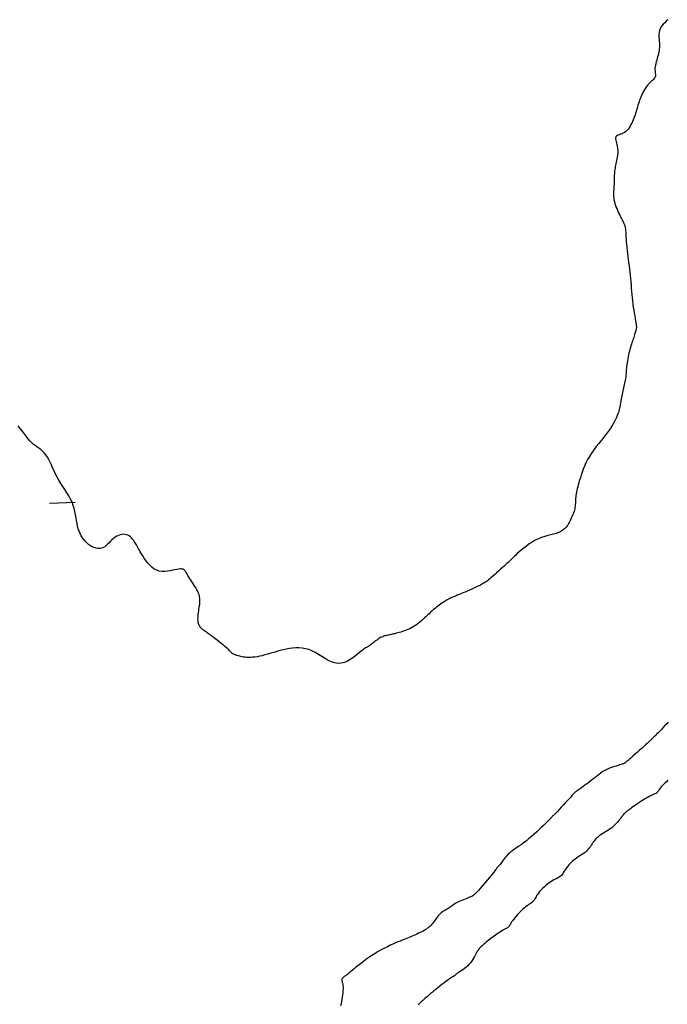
# Model space of a CAD drawing. Header units: millimetres. Extents: x 32690613 to 32693367, y 5343692 to 5344708.
# Tile 499 of 656: x 32692286 to 32692311, y 5344369 to 5344408. Entities that reach past the tile are written whole.
import ezdxf

# ---------------------------------------------------------------- set-up
doc = ezdxf.new("R2010")
doc.units = ezdxf.units.MM
doc.header["$LTSCALE"] = 20
for name, color, linetype in [('02-DGM_HL_493.00', 102, 'Continuous'), ('02-DGM_HL_493.50', 112, 'Continuous'), ('02-DGM_HL_494.00', 122, 'Continuous')]:
    doc.layers.add(name, color=color, linetype=linetype)

msp = doc.modelspace()

# ---------------------------------------------------------------- linework, layer by layer
at = {"layer": '02-DGM_HL_493.00', "elevation": 493, "flags": 128}
for points in [[(32692310.909, 5344407.711), (32692310.847, 5344407.652), (32692310.786, 5344407.593), (32692310.73, 5344407.534), (32692310.679, 5344407.475), (32692310.636, 5344407.415), (32692310.602, 5344407.352), (32692310.578, 5344407.287), (32692310.564, 5344407.22), (32692310.558, 5344407.152), (32692310.557, 5344407.083), (32692310.56, 5344407.014), (32692310.566, 5344406.945), (32692310.572, 5344406.878), (32692310.578, 5344406.813), (32692310.581, 5344406.75), (32692310.581, 5344406.689), (32692310.578, 5344406.629), (32692310.573, 5344406.57), (32692310.566, 5344406.511), (32692310.555, 5344406.452), (32692310.543, 5344406.392), (32692310.528, 5344406.329), (32692310.51, 5344406.265), (32692310.492, 5344406.199), (32692310.472, 5344406.133), (32692310.454, 5344406.066), (32692310.437, 5344406.001), (32692310.423, 5344405.937), (32692310.412, 5344405.875), (32692310.405, 5344405.816), (32692310.404, 5344405.761), (32692310.407, 5344405.71), (32692310.412, 5344405.663), (32692310.417, 5344405.619), (32692310.422, 5344405.578), (32692310.424, 5344405.539), (32692310.422, 5344405.504), (32692310.414, 5344405.471), (32692310.399, 5344405.44), (32692310.378, 5344405.411), (32692310.351, 5344405.382), (32692310.32, 5344405.353), (32692310.285, 5344405.322), (32692310.248, 5344405.289), (32692310.208, 5344405.252), (32692310.169, 5344405.211), (32692310.129, 5344405.166), (32692310.089, 5344405.115), (32692310.051, 5344405.061), (32692310.013, 5344405.004), (32692309.977, 5344404.944), (32692309.943, 5344404.882), (32692309.911, 5344404.819), (32692309.881, 5344404.755), (32692309.853, 5344404.692), (32692309.828, 5344404.628), (32692309.804, 5344404.565), (32692309.783, 5344404.501), (32692309.762, 5344404.438), (32692309.743, 5344404.375), (32692309.724, 5344404.311), (32692309.706, 5344404.248), (32692309.687, 5344404.185), (32692309.669, 5344404.122), (32692309.649, 5344404.058), (32692309.629, 5344403.995), (32692309.607, 5344403.932), (32692309.584, 5344403.868), (32692309.559, 5344403.805), (32692309.531, 5344403.741), (32692309.501, 5344403.677), (32692309.468, 5344403.615), (32692309.433, 5344403.554), (32692309.395, 5344403.496), (32692309.354, 5344403.442), (32692309.31, 5344403.392), (32692309.264, 5344403.348), (32692309.214, 5344403.312), (32692309.162, 5344403.282), (32692309.109, 5344403.258), (32692309.057, 5344403.238), (32692309.008, 5344403.22), (32692308.963, 5344403.202), (32692308.924, 5344403.183), (32692308.894, 5344403.16), (32692308.874, 5344403.131), (32692308.865, 5344403.096), (32692308.866, 5344403.054), (32692308.874, 5344403.006), (32692308.888, 5344402.953), (32692308.905, 5344402.895), (32692308.922, 5344402.833), (32692308.937, 5344402.768), (32692308.949, 5344402.701), (32692308.955, 5344402.631), (32692308.956, 5344402.561), (32692308.952, 5344402.49), (32692308.944, 5344402.419), (32692308.934, 5344402.349), (32692308.922, 5344402.28), (32692308.909, 5344402.213), (32692308.895, 5344402.148), (32692308.883, 5344402.087), (32692308.871, 5344402.028), (32692308.859, 5344401.971), (32692308.849, 5344401.915), (32692308.84, 5344401.86), (32692308.833, 5344401.806), (32692308.826, 5344401.751), (32692308.821, 5344401.695), (32692308.818, 5344401.638), (32692308.816, 5344401.579), (32692308.815, 5344401.52), (32692308.814, 5344401.459), (32692308.813, 5344401.398), (32692308.812, 5344401.336), (32692308.81, 5344401.273), (32692308.807, 5344401.211), (32692308.803, 5344401.148), (32692308.798, 5344401.085), (32692308.793, 5344401.021), (32692308.789, 5344400.956), (32692308.788, 5344400.89), (32692308.789, 5344400.823), (32692308.795, 5344400.754), (32692308.805, 5344400.682), (32692308.821, 5344400.609), (32692308.842, 5344400.534), (32692308.867, 5344400.459), (32692308.895, 5344400.384), (32692308.925, 5344400.31), (32692308.956, 5344400.239), (32692308.987, 5344400.171), (32692309.017, 5344400.107), (32692309.046, 5344400.048), (32692309.072, 5344399.994), (32692309.097, 5344399.945), (32692309.12, 5344399.9), (32692309.142, 5344399.859), (32692309.161, 5344399.822), (32692309.178, 5344399.789), (32692309.193, 5344399.759), (32692309.206, 5344399.733), (32692309.218, 5344399.707), (32692309.227, 5344399.681), (32692309.236, 5344399.652), (32692309.243, 5344399.62), (32692309.249, 5344399.581), (32692309.255, 5344399.534), (32692309.26, 5344399.477), (32692309.265, 5344399.409), (32692309.27, 5344399.331), (32692309.275, 5344399.243), (32692309.281, 5344399.147), (32692309.288, 5344399.044), (32692309.297, 5344398.936), (32692309.306, 5344398.824), (32692309.318, 5344398.708), (32692309.331, 5344398.59), (32692309.346, 5344398.471), (32692309.362, 5344398.35), (32692309.378, 5344398.228), (32692309.395, 5344398.105), (32692309.41, 5344397.981), (32692309.426, 5344397.857), (32692309.439, 5344397.733), (32692309.451, 5344397.608), (32692309.461, 5344397.483), (32692309.471, 5344397.359), (32692309.48, 5344397.234), (32692309.49, 5344397.109), (32692309.501, 5344396.985), (32692309.513, 5344396.86), (32692309.527, 5344396.735), (32692309.543, 5344396.611), (32692309.561, 5344396.489), (32692309.581, 5344396.37), (32692309.6, 5344396.256), (32692309.619, 5344396.149), (32692309.637, 5344396.051), (32692309.652, 5344395.962), (32692309.664, 5344395.886), (32692309.673, 5344395.822), (32692309.678, 5344395.77), (32692309.68, 5344395.727), (32692309.68, 5344395.691), (32692309.676, 5344395.66), (32692309.671, 5344395.631), (32692309.664, 5344395.603), (32692309.656, 5344395.573), (32692309.646, 5344395.539), (32692309.635, 5344395.502), (32692309.623, 5344395.461), (32692309.61, 5344395.417), (32692309.595, 5344395.37), (32692309.58, 5344395.321), (32692309.563, 5344395.269), (32692309.546, 5344395.214), (32692309.527, 5344395.158), (32692309.508, 5344395.099), (32692309.488, 5344395.039), (32692309.467, 5344394.976), (32692309.447, 5344394.911), (32692309.427, 5344394.843), (32692309.408, 5344394.773), (32692309.389, 5344394.701), (32692309.372, 5344394.626), (32692309.356, 5344394.55), (32692309.341, 5344394.473), (32692309.328, 5344394.396), (32692309.316, 5344394.321), (32692309.305, 5344394.248), (32692309.297, 5344394.178), (32692309.29, 5344394.113), (32692309.285, 5344394.053), (32692309.281, 5344393.997), (32692309.278, 5344393.944), (32692309.276, 5344393.894), (32692309.273, 5344393.844), (32692309.269, 5344393.796), (32692309.264, 5344393.746), (32692309.256, 5344393.695), (32692309.247, 5344393.641), (32692309.235, 5344393.585), (32692309.222, 5344393.527), (32692309.208, 5344393.467), (32692309.192, 5344393.406), (32692309.177, 5344393.344), (32692309.162, 5344393.281), (32692309.147, 5344393.218), (32692309.133, 5344393.155), (32692309.121, 5344393.092), (32692309.109, 5344393.03), (32692309.098, 5344392.969), (32692309.087, 5344392.91), (32692309.078, 5344392.852), (32692309.069, 5344392.796), (32692309.06, 5344392.742), (32692309.052, 5344392.691), (32692309.043, 5344392.641), (32692309.034, 5344392.592), (32692309.024, 5344392.542), (32692309.012, 5344392.492), (32692308.998, 5344392.438), (32692308.98, 5344392.382), (32692308.96, 5344392.321), (32692308.935, 5344392.255), (32692308.906, 5344392.183), (32692308.871, 5344392.106), (32692308.83, 5344392.024), (32692308.781, 5344391.936), (32692308.725, 5344391.843), (32692308.66, 5344391.744), (32692308.586, 5344391.639), (32692308.502, 5344391.529), (32692308.411, 5344391.414), (32692308.314, 5344391.295), (32692308.215, 5344391.173), (32692308.116, 5344391.048), (32692308.02, 5344390.921), (32692307.929, 5344390.793), (32692307.846, 5344390.665), (32692307.772, 5344390.537), (32692307.708, 5344390.411), (32692307.653, 5344390.287), (32692307.605, 5344390.166), (32692307.563, 5344390.049), (32692307.526, 5344389.937), (32692307.494, 5344389.832), (32692307.465, 5344389.733), (32692307.439, 5344389.642), (32692307.415, 5344389.558), (32692307.393, 5344389.479), (32692307.374, 5344389.406), (32692307.357, 5344389.337), (32692307.343, 5344389.271), (32692307.331, 5344389.207), (32692307.321, 5344389.143), (32692307.315, 5344389.081), (32692307.31, 5344389.018), (32692307.306, 5344388.957), (32692307.303, 5344388.896), (32692307.3, 5344388.837), (32692307.297, 5344388.779), (32692307.291, 5344388.723), (32692307.284, 5344388.669), (32692307.275, 5344388.618), (32692307.262, 5344388.568), (32692307.247, 5344388.519), (32692307.23, 5344388.469), (32692307.209, 5344388.418), (32692307.187, 5344388.365), (32692307.162, 5344388.308), (32692307.134, 5344388.247), (32692307.104, 5344388.181), (32692307.07, 5344388.111), (32692307.032, 5344388.04), (32692306.989, 5344387.97), (32692306.938, 5344387.902), (32692306.88, 5344387.838), (32692306.814, 5344387.78), (32692306.737, 5344387.731), (32692306.65, 5344387.69), (32692306.554, 5344387.657), (32692306.45, 5344387.628), (32692306.339, 5344387.601), (32692306.223, 5344387.573), (32692306.104, 5344387.54), (32692305.982, 5344387.501), (32692305.859, 5344387.452), (32692305.736, 5344387.391), (32692305.616, 5344387.321), (32692305.499, 5344387.244), (32692305.388, 5344387.164), (32692305.285, 5344387.083), (32692305.189, 5344387.005), (32692305.105, 5344386.932), (32692305.032, 5344386.868), (32692304.973, 5344386.814), (32692304.926, 5344386.77), (32692304.889, 5344386.734), (32692304.86, 5344386.706), (32692304.838, 5344386.683), (32692304.821, 5344386.665), (32692304.808, 5344386.65), (32692304.796, 5344386.637), (32692304.783, 5344386.624), (32692304.769, 5344386.61), (32692304.753, 5344386.594), (32692304.732, 5344386.574), (32692304.706, 5344386.55), (32692304.673, 5344386.52), (32692304.632, 5344386.484), (32692304.582, 5344386.439), (32692304.522, 5344386.385), (32692304.455, 5344386.324), (32692304.381, 5344386.258), (32692304.305, 5344386.189), (32692304.228, 5344386.12), (32692304.152, 5344386.053), (32692304.081, 5344385.991), (32692304.016, 5344385.934), (32692303.96, 5344385.886), (32692303.911, 5344385.845), (32692303.868, 5344385.811), (32692303.829, 5344385.781), (32692303.793, 5344385.755), (32692303.757, 5344385.732), (32692303.72, 5344385.71), (32692303.681, 5344385.688), (32692303.639, 5344385.665), (32692303.593, 5344385.641), (32692303.544, 5344385.616), (32692303.493, 5344385.592), (32692303.442, 5344385.567), (32692303.39, 5344385.542), (32692303.339, 5344385.519), (32692303.289, 5344385.496), (32692303.24, 5344385.474), (32692303.193, 5344385.453), (32692303.146, 5344385.433), (32692303.099, 5344385.413), (32692303.051, 5344385.392), (32692303, 5344385.37), (32692302.946, 5344385.348), (32692302.889, 5344385.324), (32692302.827, 5344385.298), (32692302.762, 5344385.27), (32692302.694, 5344385.241), (32692302.625, 5344385.211), (32692302.555, 5344385.181), (32692302.487, 5344385.15), (32692302.421, 5344385.119), (32692302.357, 5344385.088), (32692302.298, 5344385.058), (32692302.242, 5344385.028), (32692302.189, 5344384.998), (32692302.137, 5344384.966), (32692302.087, 5344384.934), (32692302.037, 5344384.899), (32692301.987, 5344384.862), (32692301.936, 5344384.822), (32692301.882, 5344384.778), (32692301.827, 5344384.732), (32692301.771, 5344384.682), (32692301.713, 5344384.631), (32692301.654, 5344384.578), (32692301.594, 5344384.523), (32692301.534, 5344384.467), (32692301.474, 5344384.412), (32692301.414, 5344384.356), (32692301.353, 5344384.3), (32692301.292, 5344384.246), (32692301.23, 5344384.193), (32692301.168, 5344384.142), (32692301.104, 5344384.094), (32692301.039, 5344384.048), (32692300.973, 5344384.006), (32692300.905, 5344383.968), (32692300.836, 5344383.933), (32692300.766, 5344383.902), (32692300.696, 5344383.874), (32692300.628, 5344383.849), (32692300.56, 5344383.826), (32692300.494, 5344383.806), (32692300.431, 5344383.788), (32692300.37, 5344383.771), (32692300.313, 5344383.757), (32692300.258, 5344383.743), (32692300.206, 5344383.731), (32692300.156, 5344383.72), (32692300.109, 5344383.709), (32692300.063, 5344383.7), (32692300.02, 5344383.691), (32692299.978, 5344383.682), (32692299.938, 5344383.673), (32692299.899, 5344383.664), (32692299.86, 5344383.653), (32692299.821, 5344383.641), (32692299.783, 5344383.626), (32692299.743, 5344383.609), (32692299.703, 5344383.588), (32692299.662, 5344383.564), (32692299.619, 5344383.536), (32692299.577, 5344383.507), (32692299.534, 5344383.476), (32692299.493, 5344383.445), (32692299.452, 5344383.414), (32692299.413, 5344383.384), (32692299.376, 5344383.356), (32692299.341, 5344383.33), (32692299.309, 5344383.306), (32692299.279, 5344383.285), (32692299.251, 5344383.267), (32692299.226, 5344383.25), (32692299.202, 5344383.235), (32692299.179, 5344383.221), (32692299.158, 5344383.209), (32692299.138, 5344383.198), (32692299.117, 5344383.187), (32692299.094, 5344383.174), (32692299.067, 5344383.156), (32692299.034, 5344383.133), (32692298.993, 5344383.102), (32692298.943, 5344383.062), (32692298.881, 5344383.011), (32692298.806, 5344382.948), (32692298.72, 5344382.877), (32692298.624, 5344382.804), (32692298.519, 5344382.733), (32692298.407, 5344382.671), (32692298.289, 5344382.621), (32692298.167, 5344382.59), (32692298.043, 5344382.582), (32692297.917, 5344382.601), (32692297.79, 5344382.643), (32692297.663, 5344382.702), (32692297.535, 5344382.774), (32692297.407, 5344382.852), (32692297.279, 5344382.931), (32692297.151, 5344383.006), (32692297.023, 5344383.07), (32692296.896, 5344383.12), (32692296.769, 5344383.156), (32692296.643, 5344383.178), (32692296.518, 5344383.189), (32692296.393, 5344383.19), (32692296.268, 5344383.181), (32692296.144, 5344383.165), (32692296.019, 5344383.142), (32692295.895, 5344383.114), (32692295.772, 5344383.082), (32692295.651, 5344383.048), (32692295.531, 5344383.012), (32692295.414, 5344382.976), (32692295.3, 5344382.942), (32692295.19, 5344382.911), (32692295.084, 5344382.883), (32692294.984, 5344382.861), (32692294.888, 5344382.844), (32692294.797, 5344382.831), (32692294.711, 5344382.823), (32692294.631, 5344382.818), (32692294.555, 5344382.817), (32692294.485, 5344382.819), (32692294.419, 5344382.824), (32692294.359, 5344382.831), (32692294.304, 5344382.84), (32692294.253, 5344382.85), (32692294.207, 5344382.861), (32692294.164, 5344382.873), (32692294.126, 5344382.885), (32692294.09, 5344382.897), (32692294.059, 5344382.908), (32692294.03, 5344382.918), (32692294.004, 5344382.928), (32692293.981, 5344382.937), (32692293.96, 5344382.946), (32692293.941, 5344382.955), (32692293.924, 5344382.964), (32692293.909, 5344382.975), (32692293.895, 5344382.986), (32692293.883, 5344382.999), (32692293.87, 5344383.014), (32692293.855, 5344383.032), (32692293.836, 5344383.054), (32692293.812, 5344383.08), (32692293.781, 5344383.112), (32692293.742, 5344383.149), (32692293.692, 5344383.194), (32692293.631, 5344383.246), (32692293.56, 5344383.304), (32692293.484, 5344383.365), (32692293.403, 5344383.429), (32692293.322, 5344383.492), (32692293.241, 5344383.553), (32692293.166, 5344383.611), (32692293.097, 5344383.662), (32692293.037, 5344383.705), (32692292.986, 5344383.742), (32692292.942, 5344383.774), (32692292.904, 5344383.8), (32692292.871, 5344383.823), (32692292.841, 5344383.844), (32692292.814, 5344383.864), (32692292.788, 5344383.883), (32692292.762, 5344383.904), (32692292.737, 5344383.925), (32692292.712, 5344383.949), (32692292.689, 5344383.974), (32692292.666, 5344384.001), (32692292.646, 5344384.031), (32692292.628, 5344384.063), (32692292.613, 5344384.099), (32692292.6, 5344384.137), (32692292.591, 5344384.179), (32692292.584, 5344384.224), (32692292.58, 5344384.273), (32692292.578, 5344384.324), (32692292.58, 5344384.379), (32692292.583, 5344384.437), (32692292.589, 5344384.498), (32692292.597, 5344384.562), (32692292.606, 5344384.629), (32692292.616, 5344384.697), (32692292.627, 5344384.765), (32692292.636, 5344384.833), (32692292.645, 5344384.899), (32692292.651, 5344384.963), (32692292.654, 5344385.023), (32692292.655, 5344385.08), (32692292.651, 5344385.133), (32692292.643, 5344385.184), (32692292.632, 5344385.235), (32692292.615, 5344385.286), (32692292.594, 5344385.338), (32692292.569, 5344385.393), (32692292.538, 5344385.452), (32692292.501, 5344385.516), (32692292.461, 5344385.583), (32692292.419, 5344385.652), (32692292.375, 5344385.721), (32692292.331, 5344385.789), (32692292.288, 5344385.854), (32692292.249, 5344385.915), (32692292.214, 5344385.97), (32692292.184, 5344386.019), (32692292.16, 5344386.06), (32692292.139, 5344386.096), (32692292.121, 5344386.127), (32692292.105, 5344386.153), (32692292.09, 5344386.176), (32692292.075, 5344386.196), (32692292.059, 5344386.214), (32692292.042, 5344386.231), (32692292.021, 5344386.245), (32692291.996, 5344386.257), (32692291.966, 5344386.266), (32692291.928, 5344386.271), (32692291.882, 5344386.271), (32692291.826, 5344386.266), (32692291.758, 5344386.254), (32692291.679, 5344386.237), (32692291.59, 5344386.217), (32692291.492, 5344386.197), (32692291.389, 5344386.181), (32692291.283, 5344386.171), (32692291.175, 5344386.172), (32692291.069, 5344386.186), (32692290.967, 5344386.217), (32692290.87, 5344386.267), (32692290.779, 5344386.334), (32692290.695, 5344386.413), (32692290.617, 5344386.501), (32692290.545, 5344386.594), (32692290.48, 5344386.688), (32692290.423, 5344386.779), (32692290.372, 5344386.863), (32692290.329, 5344386.938), (32692290.291, 5344387.003), (32692290.259, 5344387.061), (32692290.23, 5344387.113), (32692290.203, 5344387.161), (32692290.177, 5344387.206), (32692290.152, 5344387.251), (32692290.124, 5344387.296), (32692290.094, 5344387.342), (32692290.061, 5344387.39), (32692290.025, 5344387.436), (32692289.986, 5344387.481), (32692289.943, 5344387.522), (32692289.896, 5344387.558), (32692289.845, 5344387.587), (32692289.79, 5344387.608), (32692289.731, 5344387.62), (32692289.669, 5344387.622), (32692289.604, 5344387.616), (32692289.538, 5344387.601), (32692289.472, 5344387.578), (32692289.406, 5344387.547), (32692289.341, 5344387.509), (32692289.279, 5344387.463), (32692289.22, 5344387.411), (32692289.163, 5344387.354), (32692289.108, 5344387.296), (32692289.053, 5344387.239), (32692288.997, 5344387.186), (32692288.94, 5344387.139), (32692288.88, 5344387.101), (32692288.816, 5344387.075), (32692288.748, 5344387.063), (32692288.676, 5344387.064), (32692288.602, 5344387.077), (32692288.527, 5344387.101), (32692288.452, 5344387.135), (32692288.379, 5344387.178), (32692288.308, 5344387.229), (32692288.241, 5344387.286), (32692288.178, 5344387.349), (32692288.121, 5344387.417), (32692288.068, 5344387.49), (32692288.021, 5344387.569), (32692287.979, 5344387.654), (32692287.941, 5344387.743), (32692287.909, 5344387.839), (32692287.881, 5344387.939), (32692287.859, 5344388.045), (32692287.839, 5344388.156), (32692287.82, 5344388.27), (32692287.8, 5344388.388), (32692287.776, 5344388.508), (32692287.747, 5344388.63), (32692287.71, 5344388.753), (32692287.664, 5344388.876), (32692287.607, 5344388.999), (32692287.541, 5344389.121), (32692287.467, 5344389.243), (32692287.39, 5344389.365), (32692287.31, 5344389.487), (32692287.231, 5344389.609), (32692287.155, 5344389.732), (32692287.084, 5344389.854), (32692287.02, 5344389.976), (32692286.962, 5344390.098), (32692286.909, 5344390.217), (32692286.858, 5344390.332), (32692286.809, 5344390.441), (32692286.758, 5344390.545), (32692286.704, 5344390.64), (32692286.647, 5344390.726), (32692286.583, 5344390.802), (32692286.515, 5344390.87), (32692286.444, 5344390.931), (32692286.371, 5344390.987), (32692286.297, 5344391.04), (32692286.224, 5344391.093), (32692286.153, 5344391.147), (32692286.086, 5344391.205), (32692286.023, 5344391.268), (32692285.963, 5344391.336), (32692285.905, 5344391.409), (32692285.846, 5344391.487), (32692285.783, 5344391.571), (32692285.716, 5344391.66), (32692285.643, 5344391.753), (32692285.56, 5344391.852)], [(32692286.79, 5344388.842), (32692287.789, 5344388.881)]]:
    msp.add_lwpolyline(points, dxfattribs=at)
at = {"layer": '02-DGM_HL_493.50', "elevation": 493.5, "flags": 128}
msp.add_lwpolyline([(32692310.916, 5344380.289), (32692310.849, 5344380.216), (32692310.779, 5344380.141), (32692310.709, 5344380.065), (32692310.641, 5344379.993), (32692310.577, 5344379.925), (32692310.519, 5344379.865), (32692310.47, 5344379.815), (32692310.429, 5344379.773), (32692310.394, 5344379.739), (32692310.366, 5344379.711), (32692310.341, 5344379.688), (32692310.321, 5344379.669), (32692310.303, 5344379.652), (32692310.287, 5344379.637), (32692310.271, 5344379.621), (32692310.254, 5344379.604), (32692310.234, 5344379.584), (32692310.21, 5344379.56), (32692310.18, 5344379.53), (32692310.143, 5344379.494), (32692310.096, 5344379.451), (32692310.038, 5344379.398), (32692309.969, 5344379.335), (32692309.89, 5344379.265), (32692309.806, 5344379.19), (32692309.718, 5344379.112), (32692309.631, 5344379.036), (32692309.548, 5344378.963), (32692309.473, 5344378.897), (32692309.407, 5344378.84), (32692309.354, 5344378.795), (32692309.314, 5344378.76), (32692309.284, 5344378.734), (32692309.262, 5344378.716), (32692309.247, 5344378.703), (32692309.238, 5344378.696), (32692309.232, 5344378.691), (32692309.228, 5344378.688), (32692309.224, 5344378.685), (32692309.219, 5344378.682), (32692309.212, 5344378.678), (32692309.2, 5344378.673), (32692309.182, 5344378.667), (32692309.158, 5344378.658), (32692309.124, 5344378.647), (32692309.081, 5344378.634), (32692309.027, 5344378.617), (32692308.964, 5344378.598), (32692308.894, 5344378.576), (32692308.821, 5344378.553), (32692308.745, 5344378.528), (32692308.671, 5344378.501), (32692308.6, 5344378.474), (32692308.534, 5344378.447), (32692308.477, 5344378.42), (32692308.425, 5344378.392), (32692308.378, 5344378.363), (32692308.332, 5344378.332), (32692308.286, 5344378.297), (32692308.238, 5344378.259), (32692308.185, 5344378.217), (32692308.125, 5344378.169), (32692308.057, 5344378.116), (32692307.983, 5344378.059), (32692307.905, 5344377.999), (32692307.825, 5344377.939), (32692307.745, 5344377.88), (32692307.669, 5344377.824), (32692307.599, 5344377.772), (32692307.537, 5344377.727), (32692307.485, 5344377.69), (32692307.442, 5344377.661), (32692307.407, 5344377.637), (32692307.379, 5344377.619), (32692307.357, 5344377.604), (32692307.339, 5344377.593), (32692307.325, 5344377.584), (32692307.314, 5344377.575), (32692307.303, 5344377.567), (32692307.291, 5344377.557), (32692307.278, 5344377.543), (32692307.26, 5344377.524), (32692307.237, 5344377.499), (32692307.206, 5344377.465), (32692307.167, 5344377.422), (32692307.117, 5344377.367), (32692307.055, 5344377.3), (32692306.985, 5344377.223), (32692306.908, 5344377.139), (32692306.827, 5344377.053), (32692306.747, 5344376.966), (32692306.67, 5344376.883), (32692306.598, 5344376.807), (32692306.536, 5344376.741), (32692306.485, 5344376.687), (32692306.444, 5344376.645), (32692306.412, 5344376.613), (32692306.388, 5344376.589), (32692306.371, 5344376.571), (32692306.358, 5344376.559), (32692306.348, 5344376.55), (32692306.34, 5344376.542), (32692306.332, 5344376.534), (32692306.323, 5344376.524), (32692306.311, 5344376.51), (32692306.293, 5344376.492), (32692306.269, 5344376.467), (32692306.235, 5344376.433), (32692306.191, 5344376.389), (32692306.135, 5344376.334), (32692306.065, 5344376.266), (32692305.983, 5344376.187), (32692305.891, 5344376.101), (32692305.792, 5344376.009), (32692305.689, 5344375.916), (32692305.583, 5344375.823), (32692305.478, 5344375.733), (32692305.375, 5344375.649), (32692305.276, 5344375.573), (32692305.182, 5344375.504), (32692305.093, 5344375.442), (32692305.01, 5344375.384), (32692304.931, 5344375.33), (32692304.857, 5344375.277), (32692304.789, 5344375.226), (32692304.726, 5344375.173), (32692304.668, 5344375.118), (32692304.615, 5344375.063), (32692304.567, 5344375.008), (32692304.524, 5344374.953), (32692304.484, 5344374.901), (32692304.449, 5344374.853), (32692304.417, 5344374.809), (32692304.389, 5344374.77), (32692304.363, 5344374.738), (32692304.341, 5344374.711), (32692304.321, 5344374.69), (32692304.303, 5344374.672), (32692304.288, 5344374.657), (32692304.275, 5344374.645), (32692304.263, 5344374.633), (32692304.252, 5344374.621), (32692304.242, 5344374.609), (32692304.232, 5344374.594), (32692304.22, 5344374.576), (32692304.204, 5344374.552), (32692304.183, 5344374.521), (32692304.154, 5344374.482), (32692304.117, 5344374.434), (32692304.07, 5344374.373), (32692304.012, 5344374.301), (32692303.945, 5344374.22), (32692303.872, 5344374.131), (32692303.795, 5344374.04), (32692303.718, 5344373.949), (32692303.642, 5344373.862), (32692303.572, 5344373.781), (32692303.508, 5344373.71), (32692303.455, 5344373.652), (32692303.409, 5344373.604), (32692303.369, 5344373.566), (32692303.332, 5344373.536), (32692303.297, 5344373.511), (32692303.26, 5344373.49), (32692303.22, 5344373.471), (32692303.175, 5344373.451), (32692303.122, 5344373.43), (32692303.063, 5344373.408), (32692302.999, 5344373.383), (32692302.934, 5344373.358), (32692302.868, 5344373.332), (32692302.804, 5344373.305), (32692302.743, 5344373.278), (32692302.687, 5344373.25), (32692302.638, 5344373.223), (32692302.594, 5344373.197), (32692302.555, 5344373.17), (32692302.519, 5344373.144), (32692302.485, 5344373.119), (32692302.452, 5344373.093), (32692302.417, 5344373.068), (32692302.38, 5344373.043), (32692302.34, 5344373.018), (32692302.298, 5344372.994), (32692302.253, 5344372.968), (32692302.207, 5344372.941), (32692302.16, 5344372.912), (32692302.114, 5344372.881), (32692302.069, 5344372.847), (32692302.026, 5344372.81), (32692301.986, 5344372.769), (32692301.948, 5344372.725), (32692301.911, 5344372.679), (32692301.876, 5344372.631), (32692301.842, 5344372.583), (32692301.809, 5344372.536), (32692301.775, 5344372.489), (32692301.742, 5344372.445), (32692301.707, 5344372.404), (32692301.671, 5344372.365), (32692301.634, 5344372.328), (32692301.595, 5344372.294), (32692301.554, 5344372.261), (32692301.51, 5344372.229), (32692301.463, 5344372.197), (32692301.413, 5344372.167), (32692301.359, 5344372.136), (32692301.303, 5344372.106), (32692301.243, 5344372.075), (32692301.183, 5344372.046), (32692301.12, 5344372.017), (32692301.058, 5344371.988), (32692300.995, 5344371.961), (32692300.933, 5344371.934), (32692300.872, 5344371.909), (32692300.811, 5344371.884), (32692300.749, 5344371.859), (32692300.684, 5344371.833), (32692300.616, 5344371.806), (32692300.543, 5344371.776), (32692300.465, 5344371.744), (32692300.379, 5344371.709), (32692300.285, 5344371.669), (32692300.184, 5344371.626), (32692300.077, 5344371.578), (32692299.965, 5344371.525), (32692299.848, 5344371.467), (32692299.729, 5344371.405), (32692299.608, 5344371.337), (32692299.486, 5344371.264), (32692299.364, 5344371.185), (32692299.244, 5344371.103), (32692299.128, 5344371.019), (32692299.016, 5344370.936), (32692298.912, 5344370.855), (32692298.815, 5344370.778), (32692298.729, 5344370.708), (32692298.654, 5344370.647), (32692298.591, 5344370.595), (32692298.54, 5344370.552), (32692298.498, 5344370.517), (32692298.464, 5344370.488), (32692298.435, 5344370.464), (32692298.41, 5344370.444), (32692298.386, 5344370.427), (32692298.363, 5344370.41), (32692298.337, 5344370.393), (32692298.311, 5344370.376), (32692298.285, 5344370.358), (32692298.26, 5344370.339), (32692298.237, 5344370.32), (32692298.218, 5344370.299), (32692298.203, 5344370.277), (32692298.194, 5344370.253), (32692298.19, 5344370.228), (32692298.192, 5344370.201), (32692298.198, 5344370.17), (32692298.206, 5344370.135), (32692298.216, 5344370.096), (32692298.225, 5344370.051), (32692298.232, 5344369.999), (32692298.236, 5344369.941), (32692298.237, 5344369.875), (32692298.233, 5344369.802), (32692298.226, 5344369.724), (32692298.216, 5344369.641), (32692298.204, 5344369.557), (32692298.19, 5344369.471), (32692298.174, 5344369.385), (32692298.158, 5344369.3), (32692298.141, 5344369.218)], dxfattribs=at)
at = {"layer": '02-DGM_HL_494.00', "elevation": 494, "flags": 128}
msp.add_lwpolyline([(32692310.913, 5344378.022), (32692310.849, 5344377.966), (32692310.788, 5344377.911), (32692310.733, 5344377.857), (32692310.684, 5344377.806), (32692310.644, 5344377.759), (32692310.611, 5344377.715), (32692310.583, 5344377.676), (32692310.56, 5344377.641), (32692310.54, 5344377.609), (32692310.521, 5344377.581), (32692310.502, 5344377.557), (32692310.482, 5344377.537), (32692310.459, 5344377.519), (32692310.433, 5344377.504), (32692310.403, 5344377.49), (32692310.368, 5344377.476), (32692310.329, 5344377.46), (32692310.283, 5344377.44), (32692310.232, 5344377.417), (32692310.173, 5344377.387), (32692310.108, 5344377.351), (32692310.037, 5344377.309), (32692309.963, 5344377.262), (32692309.887, 5344377.213), (32692309.811, 5344377.163), (32692309.737, 5344377.113), (32692309.666, 5344377.065), (32692309.602, 5344377.02), (32692309.545, 5344376.98), (32692309.495, 5344376.944), (32692309.451, 5344376.912), (32692309.412, 5344376.883), (32692309.379, 5344376.858), (32692309.35, 5344376.836), (32692309.324, 5344376.816), (32692309.301, 5344376.799), (32692309.281, 5344376.783), (32692309.261, 5344376.768), (32692309.243, 5344376.753), (32692309.224, 5344376.736), (32692309.205, 5344376.716), (32692309.183, 5344376.693), (32692309.16, 5344376.665), (32692309.133, 5344376.63), (32692309.102, 5344376.589), (32692309.067, 5344376.543), (32692309.029, 5344376.492), (32692308.987, 5344376.438), (32692308.943, 5344376.383), (32692308.895, 5344376.328), (32692308.845, 5344376.275), (32692308.792, 5344376.224), (32692308.737, 5344376.178), (32692308.68, 5344376.136), (32692308.622, 5344376.097), (32692308.564, 5344376.06), (32692308.507, 5344376.026), (32692308.45, 5344375.993), (32692308.396, 5344375.96), (32692308.344, 5344375.928), (32692308.294, 5344375.895), (32692308.248, 5344375.862), (32692308.204, 5344375.828), (32692308.163, 5344375.792), (32692308.124, 5344375.755), (32692308.087, 5344375.716), (32692308.051, 5344375.675), (32692308.017, 5344375.632), (32692307.984, 5344375.586), (32692307.951, 5344375.538), (32692307.918, 5344375.489), (32692307.885, 5344375.44), (32692307.852, 5344375.391), (32692307.816, 5344375.344), (32692307.779, 5344375.299), (32692307.739, 5344375.257), (32692307.696, 5344375.219), (32692307.651, 5344375.183), (32692307.604, 5344375.149), (32692307.554, 5344375.117), (32692307.503, 5344375.085), (32692307.451, 5344375.052), (32692307.398, 5344375.018), (32692307.345, 5344374.982), (32692307.291, 5344374.943), (32692307.238, 5344374.901), (32692307.187, 5344374.857), (32692307.136, 5344374.812), (32692307.088, 5344374.764), (32692307.043, 5344374.716), (32692307, 5344374.667), (32692306.962, 5344374.618), (32692306.927, 5344374.569), (32692306.896, 5344374.52), (32692306.867, 5344374.473), (32692306.839, 5344374.428), (32692306.812, 5344374.385), (32692306.784, 5344374.345), (32692306.755, 5344374.309), (32692306.723, 5344374.277), (32692306.687, 5344374.249), (32692306.648, 5344374.225), (32692306.606, 5344374.202), (32692306.56, 5344374.179), (32692306.511, 5344374.155), (32692306.457, 5344374.129), (32692306.401, 5344374.097), (32692306.341, 5344374.06), (32692306.277, 5344374.015), (32692306.212, 5344373.965), (32692306.146, 5344373.91), (32692306.08, 5344373.851), (32692306.018, 5344373.792), (32692305.959, 5344373.732), (32692305.906, 5344373.673), (32692305.86, 5344373.617), (32692305.821, 5344373.565), (32692305.79, 5344373.517), (32692305.765, 5344373.473), (32692305.743, 5344373.433), (32692305.724, 5344373.397), (32692305.706, 5344373.364), (32692305.687, 5344373.334), (32692305.667, 5344373.308), (32692305.643, 5344373.284), (32692305.615, 5344373.261), (32692305.584, 5344373.239), (32692305.548, 5344373.215), (32692305.508, 5344373.189), (32692305.464, 5344373.159), (32692305.414, 5344373.123), (32692305.36, 5344373.08), (32692305.301, 5344373.03), (32692305.238, 5344372.973), (32692305.174, 5344372.911), (32692305.109, 5344372.847), (32692305.046, 5344372.781), (32692304.987, 5344372.715), (32692304.933, 5344372.652), (32692304.885, 5344372.592), (32692304.846, 5344372.538), (32692304.814, 5344372.489), (32692304.788, 5344372.445), (32692304.766, 5344372.406), (32692304.746, 5344372.372), (32692304.728, 5344372.342), (32692304.71, 5344372.316), (32692304.69, 5344372.293), (32692304.667, 5344372.274), (32692304.64, 5344372.257), (32692304.608, 5344372.24), (32692304.571, 5344372.22), (32692304.527, 5344372.198), (32692304.476, 5344372.17), (32692304.416, 5344372.135), (32692304.348, 5344372.092), (32692304.27, 5344372.039), (32692304.186, 5344371.978), (32692304.097, 5344371.912), (32692304.008, 5344371.843), (32692303.92, 5344371.774), (32692303.838, 5344371.708), (32692303.764, 5344371.646), (32692303.7, 5344371.593), (32692303.65, 5344371.549), (32692303.612, 5344371.515), (32692303.584, 5344371.488), (32692303.564, 5344371.467), (32692303.551, 5344371.453), (32692303.543, 5344371.442), (32692303.538, 5344371.434), (32692303.534, 5344371.428), (32692303.529, 5344371.422), (32692303.523, 5344371.415), (32692303.516, 5344371.407), (32692303.507, 5344371.395), (32692303.496, 5344371.379), (32692303.482, 5344371.358), (32692303.465, 5344371.329), (32692303.445, 5344371.294), (32692303.422, 5344371.249), (32692303.395, 5344371.197), (32692303.364, 5344371.14), (32692303.328, 5344371.079), (32692303.289, 5344371.015), (32692303.246, 5344370.951), (32692303.198, 5344370.887), (32692303.146, 5344370.826), (32692303.089, 5344370.769), (32692303.03, 5344370.717), (32692302.969, 5344370.669), (32692302.909, 5344370.624), (32692302.85, 5344370.584), (32692302.796, 5344370.549), (32692302.747, 5344370.517), (32692302.705, 5344370.49), (32692302.671, 5344370.467), (32692302.645, 5344370.447), (32692302.625, 5344370.431), (32692302.611, 5344370.418), (32692302.601, 5344370.408), (32692302.593, 5344370.399), (32692302.587, 5344370.392), (32692302.582, 5344370.387), (32692302.576, 5344370.382), (32692302.569, 5344370.378), (32692302.562, 5344370.374), (32692302.553, 5344370.37), (32692302.542, 5344370.365), (32692302.531, 5344370.36), (32692302.517, 5344370.353), (32692302.502, 5344370.345), (32692302.484, 5344370.335), (32692302.464, 5344370.323), (32692302.44, 5344370.307), (32692302.411, 5344370.287), (32692302.376, 5344370.262), (32692302.336, 5344370.232), (32692302.288, 5344370.196), (32692302.231, 5344370.153), (32692302.166, 5344370.102), (32692302.095, 5344370.046), (32692302.018, 5344369.985), (32692301.939, 5344369.922), (32692301.86, 5344369.858), (32692301.782, 5344369.796), (32692301.708, 5344369.736), (32692301.641, 5344369.681), (32692301.581, 5344369.631), (32692301.528, 5344369.586), (32692301.479, 5344369.543), (32692301.432, 5344369.502), (32692301.386, 5344369.46), (32692301.338, 5344369.416), (32692301.287, 5344369.368), (32692301.23, 5344369.315), (32692301.166, 5344369.254)], dxfattribs=at)

doc.saveas('drawing.dxf')
